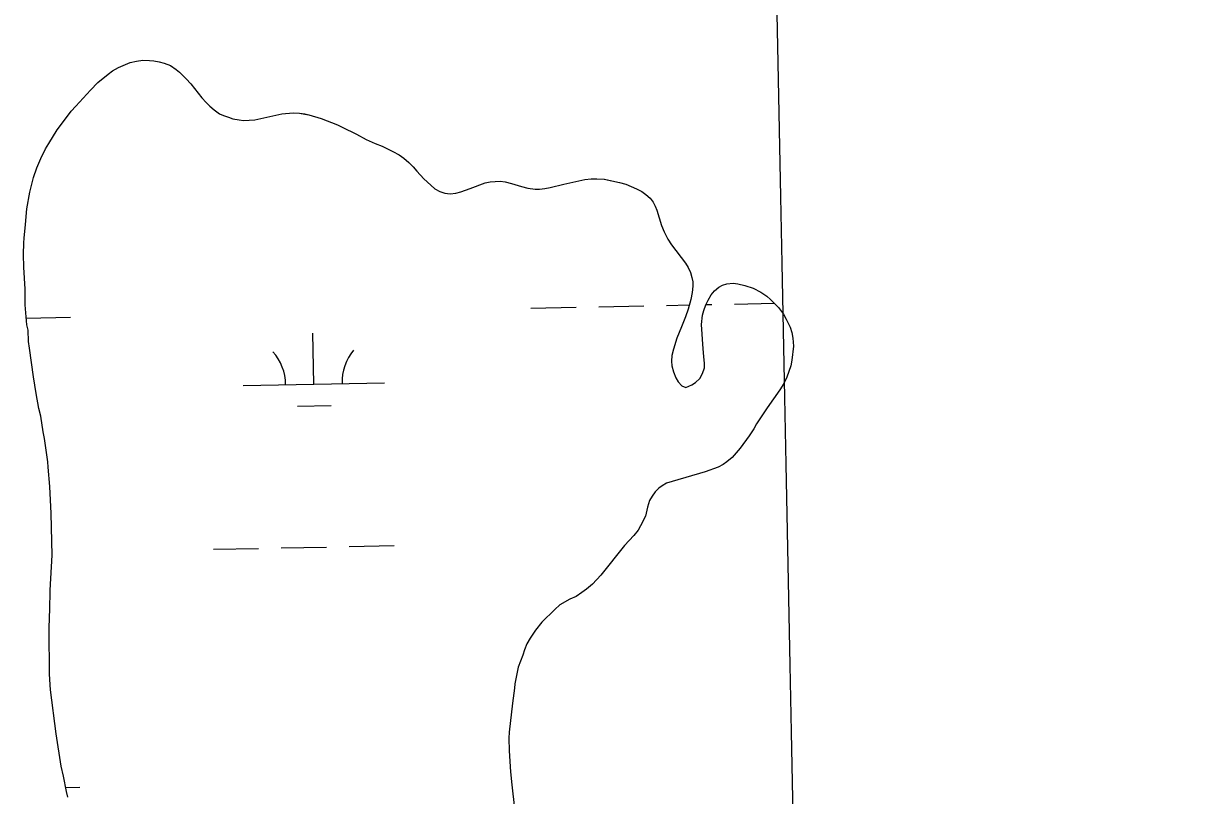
# Model space of a CAD drawing. Extents: x 3989314 to 4027622, y 243956 to 270014.
# Drawn here: x 4008736 to 4009571, y 264341 to 264887 of the extents above; entities that cross this region are included whole.
import ezdxf

# ---------------------------------------------------------------- set-up
doc = ezdxf.new("R2010")
doc.units = 0
for name, color, linetype in [('V-GRID-MAJR', 7, 'Continuous'), ('V-RIVR-EDGE', 7, 'Continuous'), ('V-WETL-SWMP', 7, 'Continuous')]:
    doc.layers.add(name, color=color, linetype=linetype)

msp = doc.modelspace()

# ---------------------------------------------------------------- linework, layer by layer
at = {"layer": 'V-GRID-MAJR'}
msp.add_spline([(4009571.41, 249713.95), (4009450.71, 255770.16), (4009329.95, 261829.84), (4009209.19, 267889.51), (4009209.12, 267892.99)], degree=3, dxfattribs=at)
at = {"layer": 'V-RIVR-EDGE'}
for points in [[(4008736.17, 264732.38), (4008736.41, 264735.74), (4008737.39, 264745.28), (4008738.24, 264756.37), (4008740.37, 264768.24), (4008743.02, 264778.56), (4008745.3, 264785.54), (4008748.1, 264792.12), (4008751.55, 264798.84), (4008753.72, 264802.72), (4008759.73, 264812.29), (4008767.66, 264822.9), (4008769.71, 264825.49), (4008772.92, 264829.12), (4008783.29, 264840.39), (4008788.55, 264845.83), (4008795.74, 264851.79), (4008798.95, 264854), (4008803.19, 264856.47), (4008811.42, 264859.87), (4008815.93, 264860.92), (4008820.3, 264861.59), (4008825.07, 264861.49), (4008828.17, 264861.24), (4008831.91, 264860.49), (4008835.52, 264859.48), (4008839.79, 264857.83), (4008843.93, 264855.01), (4008846.26, 264853.09), (4008851.05, 264848.35), (4008854.29, 264844.76), (4008862.08, 264835), (4008865.06, 264831.66), (4008867.78, 264828.97), (4008870.76, 264826.41), (4008874.51, 264823.72), (4008877.35, 264822.45), (4008880.84, 264821.18), (4008884.07, 264820.16), (4008888.45, 264819.29), (4008891.55, 264818.91), (4008899.67, 264819.47), (4008903.92, 264820.27), (4008918.59, 264823.57), (4008926.71, 264824.38), (4008931.22, 264824.02), (4008934.83, 264823.52), (4008937.8, 264822.9), (4008946.45, 264820.36), (4008957.94, 264815.79), (4008961.3, 264814.26), (4008971.38, 264809.28), (4008978.36, 264805.58), (4008984.69, 264802.65), (4008989.6, 264800.74), (4008997.23, 264797.04), (4009001.75, 264794.62), (4009004.98, 264792.19), (4009008.48, 264789.24), (4009011.59, 264786.16), (4009014.19, 264782.96), (4009019.24, 264777.7), (4009024.03, 264773.21), (4009027.01, 264770.65), (4009030.5, 264768.6), (4009033.99, 264767.59), (4009037.86, 264767.1), (4009041.72, 264767.51), (4009045.32, 264768.56), (4009051.89, 264770.78), (4009062.56, 264774.83), (4009066.17, 264775.62), (4009073.25, 264776.05), (4009076.61, 264775.42), (4009081.25, 264774.29), (4009088.35, 264772.13), (4009092.74, 264770.99), (4009097.9, 264770.38), (4009100.99, 264770.4), (4009104.86, 264770.8), (4009108.59, 264771.47), (4009118.25, 264773.84), (4009133.05, 264777.14), (4009137.56, 264777.55), (4009141.43, 264777.7), (4009146.85, 264777.34), (4009157.55, 264775.08), (4009161.94, 264773.81), (4009169.56, 264770.63), (4009173.44, 264768.58), (4009176.16, 264766.66), (4009179.27, 264763.97), (4009181.47, 264761.15), (4009182.9, 264758.32), (4009183.95, 264755.49), (4009187.36, 264744.68), (4009189.19, 264740.18), (4009191.79, 264735.04), (4009194.26, 264731.06), (4009204.39, 264717.96), (4009206.2, 264715.01)], [(4008767.24, 264340.07), (4008766.19, 264344.06), (4008764.2, 264355.01), (4008762.61, 264362.09), (4008759.01, 264385.01), (4008754.98, 264415.92), (4008754.28, 264427.01), (4008753.98, 264458.71), (4008754.19, 264467.99), (4008754.56, 264472.38), (4008754.74, 264486.68), (4008756.15, 264511.44), (4008755.35, 264540.82), (4008754.61, 264559.9), (4008753.25, 264573.55), (4008753.1, 264577.29), (4008750.69, 264593.9), (4008749.77, 264598.54), (4008748.03, 264609.61), (4008746.72, 264615.02), (4008744.73, 264625.71), (4008742.86, 264637.55), (4008740.05, 264657.78), (4008739.51, 264662.54), (4008739.08, 264670.66), (4008738.28, 264674.27), (4008737.05, 264688.44), (4008736.99, 264699.65), (4008736.01, 264715.11), (4008735.96, 264724.01), (4008736.17, 264732.38)], [(4009206.2, 264715.01), (4009207.77, 264711.28), (4009208.82, 264707.93), (4009209.35, 264704.72), (4009209.37, 264701.62), (4009208.88, 264697.11), (4009208.13, 264692.21), (4009206.23, 264685.36), (4009204.33, 264680.07), (4009201.53, 264672.97), (4009198.09, 264664.96), (4009195.68, 264657.08), (4009194.68, 264652.69), (4009194.31, 264648.57), (4009194.71, 264645.35), (4009195.77, 264640.97), (4009197.34, 264636.73), (4009199.03, 264633.9), (4009201.62, 264631.08), (4009204.59, 264629.93), (4009208.71, 264631.76), (4009211.4, 264633.58), (4009214.48, 264636.43), (4009216.4, 264639.92), (4009217.79, 264643.79), (4009217.78, 264646.89), (4009217.36, 264651.91), (4009216.69, 264657.45), (4009215.7, 264674.59), (4009216.31, 264681.16), (4009217.19, 264684.39), (4009218.72, 264688.52), (4009220.25, 264691.75), (4009222.42, 264695.63), (4009224.72, 264698.48), (4009227.8, 264700.95), (4009230.5, 264702.51), (4009233.59, 264703.42), (4009238.1, 264703.84), (4009241.33, 264703.34), (4009246.23, 264702.07), (4009252.17, 264700.17), (4009257.6, 264697.36), (4009261.74, 264694.55), (4009264.45, 264692.37), (4009270.16, 264686.6), (4009273.53, 264681.85), (4009275.61, 264678.38), (4009278.22, 264672.73), (4009279.4, 264668.86), (4009280.19, 264665), (4009280.61, 264659.21), (4009279.5, 264649.27), (4009278.75, 264645.4), (4009275.96, 264637.27), (4009273.79, 264632.75), (4009271.11, 264628.22), (4009262.15, 264615.54), (4009254.61, 264604.16), (4009252.56, 264600.67), (4009249.37, 264595.75), (4009242.97, 264587.09), (4009237.2, 264580.48), (4009233.48, 264577.37), (4009230.91, 264575.55), (4009227.31, 264573.6), (4009218.18, 264570.2), (4009194.76, 264563.5), (4009190.9, 264562.19), (4009187.81, 264560.5), (4009185.37, 264558.68), (4009182.81, 264556.22), (4009180.64, 264553.12), (4009178.85, 264550.01), (4009177.33, 264545.24), (4009176.07, 264538.91), (4009172.37, 264532.06), (4009170.71, 264529.09), (4009167.63, 264525.34), (4009161.23, 264518.21), (4009144.45, 264497.24), (4009138.56, 264490.77), (4009134.32, 264487.27), (4009130.98, 264484.8), (4009126.88, 264482.07), (4009122.5, 264480.11), (4009115.43, 264476.21), (4009111.71, 264472.97), (4009102.61, 264463.9), (4009098.13, 264458.2), (4009094.29, 264452.51), (4009092.12, 264448.51), (4009090.34, 264444.24), (4009089.07, 264440.5), (4009085.76, 264431.97), (4009083.5, 264420.23), (4009083.27, 264417.14), (4009081.77, 264406.69), (4009079.43, 264386.18), (4009079.32, 264381.93), (4009079.5, 264372.91)], [(4009079.5, 264372.91), (4009080.35, 264358.09), (4009081.3, 264348.81), (4009084.95, 264317.38)]]:
    msp.add_lwpolyline(points, dxfattribs=at)
at = {"layer": 'V-WETL-SWMP'}
for p, q in [((4009094.88, 264686.2), (4009126.87, 264686.84)), ((4009142.87, 264687.16), (4009174.86, 264687.8)), ((4009190.86, 264688.12), (4009207.08, 264688.44)), ((4009218.79, 264688.67), (4009222.85, 264688.75)), ((4009238.85, 264689.07), (4009267.16, 264689.64)), ((4008737.86, 264679.09), (4008769.04, 264679.71)), ((4008941.33, 264632.39), (4008940.61, 264668.38)), ((4008891.34, 264631.39), (4008991.32, 264633.39)), ((4008929.64, 264616.72), (4008953.63, 264617.2)), ((4008870.23, 264515.52), (4008902.23, 264516.16)), ((4008918.23, 264516.48), (4008950.22, 264517.11)), ((4008966.22, 264517.43), (4008998.21, 264518.07)), ((4008765.67, 264346.9), (4008775.66, 264347.1))]:
    msp.add_line(p, q, dxfattribs=at)
for points in [[(4008736.17, 264732.38), (4008736.41, 264735.74), (4008737.4, 264745.28), (4008738.24, 264756.37), (4008740.37, 264768.24), (4008743.02, 264778.56), (4008745.3, 264785.54), (4008748.1, 264792.12), (4008751.55, 264798.84), (4008753.72, 264802.72), (4008759.73, 264812.29), (4008767.66, 264822.9), (4008769.71, 264825.49), (4008772.91, 264829.12), (4008783.29, 264840.39), (4008788.55, 264845.83), (4008795.74, 264851.79), (4008798.95, 264854), (4008803.19, 264856.47), (4008811.42, 264859.87), (4008815.93, 264860.92), (4008820.3, 264861.59), (4008825.07, 264861.49), (4008828.17, 264861.24), (4008831.91, 264860.49), (4008835.52, 264859.48), (4008839.79, 264857.83), (4008843.93, 264855.01), (4008846.26, 264853.09), (4008851.05, 264848.35), (4008854.29, 264844.76), (4008862.08, 264835), (4008865.06, 264831.66), (4008867.78, 264828.97), (4008870.76, 264826.41), (4008874.51, 264823.72), (4008877.35, 264822.45), (4008880.84, 264821.18), (4008884.07, 264820.16), (4008888.45, 264819.29), (4008891.55, 264818.91), (4008899.67, 264819.47), (4008903.92, 264820.27), (4008918.59, 264823.57), (4008926.71, 264824.39), (4008931.22, 264824.02), (4008934.83, 264823.53), (4008937.8, 264822.9), (4008946.45, 264820.36), (4008957.94, 264815.79), (4008961.3, 264814.26), (4008971.38, 264809.28), (4008978.36, 264805.58), (4008984.69, 264802.65), (4008989.6, 264800.74), (4008997.23, 264797.04), (4009001.75, 264794.62), (4009004.98, 264792.19), (4009008.48, 264789.24), (4009011.59, 264786.16), (4009014.19, 264782.96), (4009019.24, 264777.7), (4009024.03, 264773.21), (4009027.01, 264770.65), (4009030.5, 264768.6), (4009033.99, 264767.59), (4009037.86, 264767.1), (4009041.72, 264767.51), (4009045.32, 264768.55), (4009051.89, 264770.78), (4009062.56, 264774.83), (4009066.17, 264775.62), (4009073.25, 264776.05), (4009076.61, 264775.42), (4009081.25, 264774.29), (4009088.35, 264772.13), (4009092.74, 264770.99), (4009097.9, 264770.38), (4009101, 264770.39), (4009104.86, 264770.8), (4009108.59, 264771.47), (4009118.25, 264773.84), (4009133.05, 264777.14), (4009137.56, 264777.55), (4009141.43, 264777.7), (4009146.84, 264777.34), (4009157.55, 264775.08), (4009161.94, 264773.81), (4009169.56, 264770.63), (4009173.44, 264768.59), (4009176.16, 264766.67), (4009179.27, 264763.97), (4009181.47, 264761.15), (4009182.91, 264758.32), (4009183.95, 264755.49), (4009187.36, 264744.68), (4009189.19, 264740.18), (4009191.79, 264735.04), (4009194.26, 264731.06), (4009204.39, 264717.96), (4009206.21, 264715.01)], [(4008767.24, 264340.07), (4008766.19, 264344.06), (4008764.2, 264355.01), (4008762.61, 264362.09), (4008759.01, 264385.01), (4008754.98, 264415.92), (4008754.28, 264427.01), (4008753.98, 264458.71), (4008754.19, 264467.99), (4008754.56, 264472.38), (4008754.74, 264486.68), (4008756.16, 264511.44), (4008755.36, 264540.82), (4008754.61, 264559.9), (4008753.25, 264573.55), (4008753.1, 264577.29), (4008750.69, 264593.9), (4008749.77, 264598.54), (4008748.03, 264609.61), (4008746.72, 264615.02), (4008744.73, 264625.71), (4008742.86, 264637.55), (4008740.05, 264657.78), (4008739.51, 264662.54), (4008739.08, 264670.66), (4008738.28, 264674.27), (4008737.05, 264688.44), (4008736.99, 264699.65), (4008736.01, 264715.11), (4008735.96, 264724.01), (4008736.17, 264732.38)], [(4009206.21, 264715.01), (4009207.77, 264711.28), (4009208.82, 264707.93), (4009209.35, 264704.72), (4009209.37, 264701.62), (4009208.88, 264697.11), (4009208.13, 264692.21), (4009206.23, 264685.36), (4009204.33, 264680.07), (4009201.53, 264672.97), (4009198.09, 264664.96), (4009195.68, 264657.08), (4009194.68, 264652.69), (4009194.31, 264648.57), (4009194.71, 264645.35), (4009195.77, 264640.97), (4009197.34, 264636.72), (4009199.03, 264633.9), (4009201.62, 264631.08), (4009204.59, 264629.93), (4009208.71, 264631.76), (4009211.4, 264633.58), (4009214.48, 264636.43), (4009216.4, 264639.92), (4009217.79, 264643.79), (4009217.78, 264646.89), (4009217.36, 264651.91), (4009216.69, 264657.45), (4009215.7, 264674.59), (4009216.31, 264681.16), (4009217.19, 264684.39), (4009218.72, 264688.52), (4009220.25, 264691.75), (4009222.42, 264695.63), (4009224.72, 264698.48), (4009227.8, 264700.95), (4009230.5, 264702.51), (4009233.59, 264703.42), (4009238.1, 264703.84), (4009241.33, 264703.34), (4009246.23, 264702.07), (4009252.17, 264700.17), (4009257.6, 264697.36), (4009261.74, 264694.55), (4009264.45, 264692.37), (4009270.16, 264686.6), (4009273.53, 264681.85), (4009275.61, 264678.38), (4009278.22, 264672.72), (4009279.4, 264668.86), (4009280.19, 264665), (4009280.61, 264659.2), (4009279.5, 264649.27), (4009278.75, 264645.4), (4009275.96, 264637.27), (4009273.79, 264632.75), (4009271.11, 264628.22), (4009262.15, 264615.54), (4009254.61, 264604.16), (4009252.56, 264600.67), (4009249.37, 264595.75), (4009242.97, 264587.08), (4009237.2, 264580.48), (4009233.48, 264577.37), (4009230.91, 264575.55), (4009227.31, 264573.6), (4009218.18, 264570.2), (4009194.76, 264563.5), (4009190.9, 264562.19), (4009187.81, 264560.5), (4009185.37, 264558.68), (4009182.81, 264556.22), (4009180.63, 264553.12), (4009178.85, 264550.01), (4009177.33, 264545.24), (4009176.07, 264538.91), (4009172.37, 264532.06), (4009170.71, 264529.09), (4009167.63, 264525.34), (4009161.23, 264518.21), (4009144.45, 264497.24), (4009138.56, 264490.77), (4009134.32, 264487.27), (4009130.98, 264484.8), (4009126.87, 264482.07), (4009122.5, 264480.11), (4009115.43, 264476.21), (4009111.71, 264472.97), (4009102.61, 264463.9), (4009098.13, 264458.2), (4009094.29, 264452.51), (4009092.12, 264448.51), (4009090.34, 264444.24), (4009089.07, 264440.5), (4009085.76, 264431.97), (4009083.5, 264420.23), (4009083.26, 264417.14), (4009081.77, 264406.69), (4009079.43, 264386.18), (4009079.32, 264381.93), (4009079.5, 264372.91)], [(4009079.5, 264372.91), (4009080.35, 264358.09), (4009081.3, 264348.82), (4009084.95, 264317.38)]]:
    msp.add_lwpolyline(points, dxfattribs=at)
for centre, start, end in [((4008886.09, 264631.76), 0.36988, 41.91354), ((4008996.55, 264633.97), 140.36987, 181.91353)]:
    msp.add_arc(centre, 35.25, start, end, dxfattribs=at)

doc.saveas('drawing.dxf')
